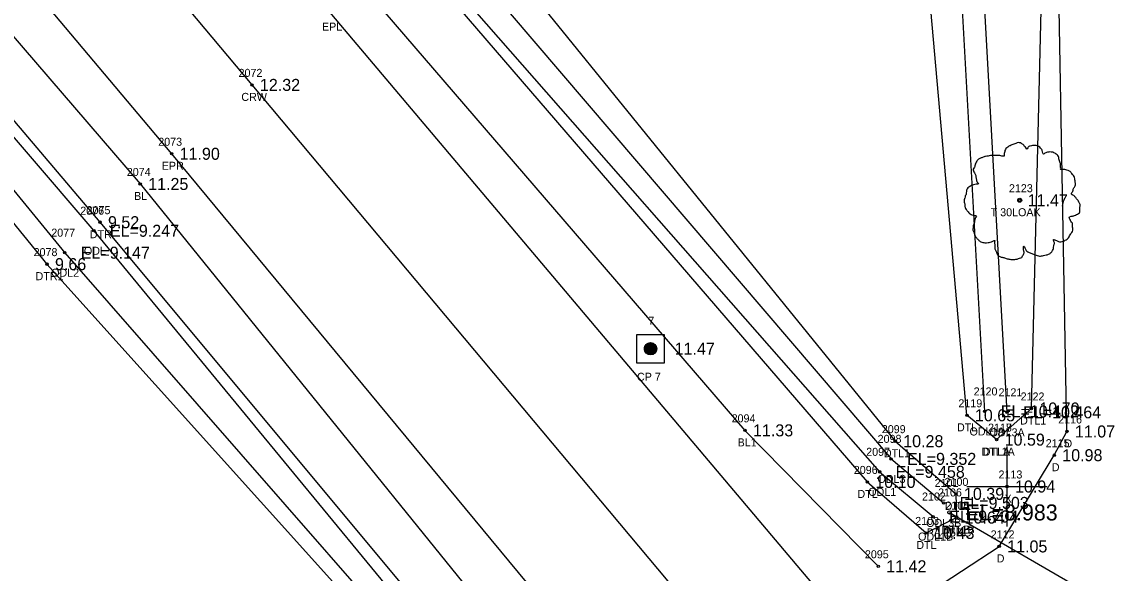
# Model space of a CAD drawing. Extents: x 2042211 to 2045853, y 303080 to 309569.
# Drawn here: x 2044230.8 to 2044366.6, y 304894.9 to 304963.8 of the extents above; entities that cross this region are included whole.
import ezdxf

# ---------------------------------------------------------------- set-up
doc = ezdxf.new("R2010")
doc.units = 0
for name, color, linetype in [('BR_500YR_SCOUR', 7, 'Continuous'), ('RD_DTM_BkLn1', 7, 'Continuous'), ('RD_DTM_BkLn_txCode', 7, 'Continuous'), ('RD_EX_DR_Pipe_txCode', 7, 'Continuous'), ('RD_EX_Driveway', 7, 'Continuous'), ('RD_EX_Driveway_txCode', 7, 'Continuous'), ('RD_EX_H2O', 7, 'Continuous'), ('RD_EX_H2O_txCode', 7, 'Continuous'), ('RD_EX_Misc', 7, 'Continuous'), ('RD_EX_Misc_txCode', 7, 'Continuous'), ('RD_EX_Road', 7, 'Continuous'), ('RD_EX_Road_txCode', 7, 'Continuous'), ('RD_EX_TX_Driveway_ELEV', 7, 'Continuous'), ('RD_EX_TX_H2O_ELEV', 7, 'Continuous'), ('RD_EX_TX_Misc_ELEV', 7, 'Continuous'), ('RD_EX_TX_Road_ELEV', 7, 'Continuous'), ('RD_EX_TX_VEG_ELEV', 7, 'Continuous'), ('RD_EX_VEG_txCode', 7, 'Continuous'), ('RD_HC_Survey_ELEV', 7, 'Continuous'), ('RD_HC_Survey_txCode', 7, 'Continuous'), ('RD_SMD_Locator', 7, 'Continuous'), ('RD_TX_Pipe_ElevEX', 7, 'Continuous')]:
    doc.layers.add(name, color=color, linetype=linetype)

msp = doc.modelspace()

# ---------------------------------------------------------------- linework, layer by layer
at = {"layer": 'BR_500YR_SCOUR'}
for p, q in [((2044308.64, 304922.76), (2044308.64, 304923.12)), ((2044308.67, 304922.68), (2044308.67, 304923.2)), ((2044308.69, 304922.62), (2044308.69, 304923.26)), ((2044308.72, 304922.57), (2044308.72, 304923.31)), ((2044308.74, 304922.53), (2044308.74, 304923.35)), ((2044308.77, 304922.49), (2044308.77, 304923.39)), ((2044308.79, 304922.46), (2044308.79, 304923.42)), ((2044308.82, 304922.43), (2044308.82, 304923.45)), ((2044308.84, 304922.4), (2044308.84, 304923.48)), ((2044308.87, 304922.38), (2044308.87, 304923.5)), ((2044308.89, 304922.36), (2044308.89, 304923.52)), ((2044308.92, 304922.34), (2044308.92, 304923.54)), ((2044308.94, 304922.32), (2044308.94, 304923.56)), ((2044308.97, 304922.3), (2044308.97, 304923.58)), ((2044308.99, 304922.28), (2044308.99, 304923.6)), ((2044309.02, 304922.27), (2044309.02, 304923.61)), ((2044309.04, 304922.26), (2044309.04, 304923.62)), ((2044309.07, 304922.24), (2044309.07, 304923.64)), ((2044309.09, 304922.23), (2044309.09, 304923.65)), ((2044309.11, 304922.22), (2044309.11, 304923.66)), ((2044309.14, 304922.21), (2044309.14, 304923.67)), ((2044309.16, 304922.2), (2044309.16, 304923.67)), ((2044309.19, 304922.2), (2044309.19, 304923.68)), ((2044309.21, 304922.19), (2044309.21, 304923.69)), ((2044309.24, 304922.19), (2044309.24, 304923.69)), ((2044309.26, 304922.18), (2044309.26, 304923.7)), ((2044309.29, 304922.18), (2044309.29, 304923.7)), ((2044309.31, 304922.17), (2044309.31, 304923.7)), ((2044309.34, 304922.17), (2044309.34, 304923.71)), ((2044309.36, 304922.17), (2044309.36, 304923.71)), ((2044309.39, 304922.17), (2044309.39, 304923.71)), ((2044309.41, 304922.17), (2044309.41, 304923.71)), ((2044309.44, 304922.17), (2044309.44, 304923.71)), ((2044309.46, 304922.17), (2044309.46, 304923.71)), ((2044309.49, 304922.18), (2044309.49, 304923.7)), ((2044309.51, 304922.18), (2044309.51, 304923.7)), ((2044309.54, 304922.18), (2044309.54, 304923.7)), ((2044309.56, 304922.19), (2044309.56, 304923.69)), ((2044309.58, 304922.19), (2044309.58, 304923.68)), ((2044309.61, 304922.2), (2044309.61, 304923.68)), ((2044309.63, 304922.21), (2044309.63, 304923.67)), ((2044309.66, 304922.22), (2044309.66, 304923.66)), ((2044309.68, 304922.23), (2044309.68, 304923.65)), ((2044309.71, 304922.24), (2044309.71, 304923.64)), ((2044309.73, 304922.25), (2044309.73, 304923.63)), ((2044309.76, 304922.26), (2044309.76, 304923.62)), ((2044309.78, 304922.28), (2044309.78, 304923.6)), ((2044309.81, 304922.29), (2044309.81, 304923.59)), ((2044309.83, 304922.31), (2044309.83, 304923.57)), ((2044309.86, 304922.33), (2044309.86, 304923.55)), ((2044309.88, 304922.35), (2044309.88, 304923.53)), ((2044309.91, 304922.37), (2044309.91, 304923.51)), ((2044309.93, 304922.39), (2044309.93, 304923.49)), ((2044309.96, 304922.42), (2044309.96, 304923.46)), ((2044309.98, 304922.44), (2044309.98, 304923.44)), ((2044310.01, 304922.47), (2044310.01, 304923.4)), ((2044310.03, 304922.51), (2044310.03, 304923.37)), ((2044310.06, 304922.55), (2044310.06, 304923.33)), ((2044310.08, 304922.59), (2044310.08, 304923.29)), ((2044310.1, 304922.65), (2044310.1, 304923.23)), ((2044310.13, 304922.72), (2044310.13, 304923.16)), ((2044310.15, 304922.83), (2044310.15, 304923.05)), ((2044346.71, 304902.5), (2044402.48, 304870.21))]:
    msp.add_line(p, q, dxfattribs=at)
msp.add_lwpolyline([(2044311.14, 304924.69), (2044307.64, 304924.69), (2044307.64, 304921.19), (2044311.14, 304921.19)], close=True, dxfattribs=at)
for centre, radius in [((2044355.49, 304941.48), 0.25), ((2044355.49, 304941.48), 0.15), ((2044355.48, 304941.46), 0.0001), ((2044309.39, 304922.94), 0.769), ((2044309.39, 304922.94), 0.15), ((2044346.71, 304902.5), 0.2)]:
    msp.add_circle(centre, radius, dxfattribs=at)
for points in [[(2044355.63, 304948.64), (2044355.33, 304948.67), (2044355, 304948.57), (2044354.75, 304948.47), (2044354.53, 304948.39), (2044354.3, 304948.29), (2044354, 304948.12), (2044353.78, 304947.92), (2044353.65, 304947.67), (2044353.6, 304947.45), (2044353.55, 304947.17), (2044353.55, 304947), (2044353.43, 304946.97), (2044353.28, 304947), (2044353.03, 304947.07), (2044352.78, 304947.07), (2044352.53, 304947.07), (2044352.18, 304947.05), (2044351.83, 304947.05), (2044351.55, 304947), (2044351.23, 304946.95), (2044350.85, 304946.82), (2044350.5, 304946.7), (2044350.2, 304946.45), (2044349.95, 304945.97), (2044349.83, 304945.62), (2044349.68, 304945.37), (2044349.83, 304944.92), (2044350, 304944.57), (2044350.03, 304944.37), (2044350.1, 304943.95), (2044350.2, 304943.72), (2044350.33, 304943.52), (2044350.25, 304943.5), (2044349.88, 304943.45), (2044349.58, 304943.35), (2044349.15, 304943.12), (2044348.93, 304942.9), (2044348.83, 304942.57), (2044348.8, 304942.22), (2044348.7, 304942.02), (2044348.63, 304941.75), (2044348.6, 304941.67), (2044348.55, 304941.35), (2044348.65, 304940.9), (2044348.68, 304940.55), (2044348.8, 304940.32), (2044348.95, 304940.15), (2044349.13, 304939.9), (2044349.53, 304939.67), (2044349.85, 304939.57), (2044350.05, 304939.55), (2044349.88, 304939.05), (2044349.83, 304938.7), (2044349.7, 304938.3), (2044349.7, 304938.22), (2044349.65, 304937.75), (2044349.8, 304937.42), (2044349.88, 304937.05), (2044350.05, 304936.82), (2044350.33, 304936.53), (2044350.65, 304936.3), (2044351.15, 304936.18), (2044351.55, 304936.2), (2044352.13, 304936.38), (2044352.38, 304936.45), (2044352.35, 304936.28), (2044352.38, 304935.9), (2044352.38, 304935.48), (2044352.53, 304935.15), (2044352.63, 304934.88), (2044352.78, 304934.63), (2044353.1, 304934.4), (2044353.5, 304934.33), (2044353.93, 304934.18), (2044354.38, 304934.1), (2044354.88, 304934.08), (2044355.48, 304934.23), (2044355.75, 304934.35), (2044355.85, 304934.53), (2044356.05, 304934.9), (2044356, 304935.13), (2044356.03, 304935.73), (2044356.13, 304935.55), (2044356.3, 304935.2), (2044356.8, 304934.9), (2044357.2, 304934.73), (2044357.68, 304934.58), (2044357.98, 304934.5), (2044358.45, 304934.58), (2044358.82, 304934.65), (2044359.2, 304934.78), (2044359.5, 304935.05), (2044359.67, 304935.33), (2044359.72, 304935.6), (2044359.8, 304935.98), (2044359.85, 304936.15)], [(2044359.85, 304936.15), (2044359.77, 304936.33), (2044359.72, 304936.58), (2044359.8, 304936.55), (2044359.97, 304936.5), (2044360.25, 304936.38), (2044360.47, 304936.3), (2044360.8, 304936.33), (2044361.07, 304936.43), (2044361.52, 304936.7), (2044361.8, 304937.17), (2044362.07, 304937.57), (2044362.15, 304937.9), (2044362.1, 304938.12), (2044362.07, 304938.62), (2044361.87, 304938.87), (2044361.82, 304939), (2044361.72, 304939.4), (2044361.8, 304939.45), (2044362.07, 304939.5), (2044362.45, 304939.62), (2044362.72, 304939.75), (2044362.95, 304939.92), (2044363.02, 304940.15), (2044363, 304940.55), (2044363.05, 304940.95), (2044362.97, 304941.1), (2044362.87, 304941.25), (2044362.8, 304941.45), (2044362.65, 304941.6), (2044362.55, 304941.75), (2044362.45, 304941.85), (2044362.32, 304942), (2044362.15, 304942.12), (2044362, 304942.17), (2044361.95, 304942.32), (2044362.1, 304942.52), (2044362.15, 304942.62), (2044362.17, 304942.85), (2044362.4, 304943.2), (2044362.45, 304943.6), (2044362.4, 304944.02), (2044362.35, 304944.3), (2044362.2, 304944.57), (2044362, 304944.82), (2044361.87, 304945), (2044361.7, 304945.12), (2044361.37, 304945.25), (2044361.12, 304945.3), (2044360.77, 304945.3), (2044360.57, 304945.35), (2044360.6, 304945.4), (2044360.6, 304945.55), (2044360.6, 304945.82), (2044360.52, 304946.27), (2044360.37, 304946.77), (2044360.37, 304946.8), (2044360.27, 304947.05), (2044360.05, 304947.25), (2044359.87, 304947.35), (2044359.67, 304947.47), (2044359.42, 304947.5), (2044359.12, 304947.5), (2044358.85, 304947.45), (2044358.65, 304947.35), (2044358.48, 304947.22), (2044358.4, 304947.37), (2044358.3, 304947.67), (2044358.25, 304947.82), (2044358.1, 304947.99), (2044357.88, 304948.19), (2044357.43, 304948.32), (2044356.8, 304948.24), (2044356.5, 304948.04), (2044356.35, 304947.87), (2044356.3, 304947.99), (2044356.1, 304948.19), (2044356, 304948.37), (2044355.83, 304948.49), (2044355.68, 304948.59), (2044355.58, 304948.64)]]:
    msp.add_spline(points, degree=3, dxfattribs=at)
at = {"layer": 'RD_DTM_BkLn1'}
for points in [[(2043537.57, 305841.2), (2043543.07, 305834.82), (2043547.67, 305836.32), (2043557.54, 305825.5), (2043571.92, 305809.49), (2043633.83, 305732.88), (2043699.09, 305656.29), (2043762.93, 305580.55), (2043827.21, 305502.36), (2043888.69, 305425.33), (2043954.53, 305349.45), (2044014.08, 305277.47), (2044018.49, 305276.45), (2044019.61, 305275.44), (2044023.1, 305269.64), (2044024.11, 305264.85), (2044081.02, 305196.95), (2044145.48, 305121.13), (2044210.56, 305044.49), (2044273.6, 304967.95), (2044321.18, 304912.75), (2044337.82, 304895.78)], [(2043528.91, 305830.2), (2043556.35, 305797.19), (2043619.96, 305720.85), (2043684.02, 305644.21), (2043747.98, 305567.9), (2043812.35, 305491.13), (2043876, 305414.64), (2043940.22, 305337.83), (2044003.86, 305261.82), (2044067.88, 305184.94), (2044131, 305108.73), (2044195.62, 305032.03), (2044259.59, 304955.88), (2044323.63, 304879.52), (2044387.48, 304802.4), (2044451.92, 304725.21), (2044515.94, 304648.42), (2044581.15, 304571.52), (2044645.01, 304495.17), (2044708.42, 304418.52), (2044772.84, 304341.13)], [(2043798.36, 305479.17), (2043862.32, 305402.71), (2043926.37, 305326.69), (2043989.74, 305249.79), (2043988.33, 305246.75), (2043991.19, 305243.51), (2043994.75, 305243.65), (2044053.09, 305173.37), (2044116.28, 305094.9), (2044180.2, 305019.52), (2044245.63, 304943.51), (2044308.37, 304866.05), (2044373.1, 304789.96), (2044438.35, 304712.62), (2044501.57, 304636.05), (2044528.47, 304600.32), (2044565.87, 304558.85), (2044630.47, 304482.97), (2044694.06, 304405.2), (2044697.06, 304397.81), (2044701.81, 304392.08), (2044707.96, 304388.87), (2044759.04, 304329.78)]]:
    msp.add_lwpolyline(points, dxfattribs=at)
at = {"layer": 'RD_EX_Driveway'}
msp.add_lwpolyline([(2044335.22, 304889.2), (2044343.52, 304892.11), (2044352.93, 304898.26), (2044359.81, 304909.65), (2044361.39, 304912.61), (2044359.86, 304997.48)], dxfattribs=at)
at = {"layer": 'RD_EX_H2O'}
for p, q in [((2044351.13, 304915.11), (2044346.6, 304997.08)), ((2044353.91, 304915), (2044349.56, 304993.64))]:
    msp.add_line(p, q, dxfattribs=at)
for points in [[(2044033.22, 305275.98), (2044035.9, 305278.5), (2044040.04, 305277.28), (2044042.29, 305273.95), (2044048.6, 305260.29), (2044090.99, 305205.39), (2044151.22, 305127.18), (2044154.78, 305124.28), (2044202.92, 305070.22), (2044216.63, 305053.71), (2044279.58, 304974.12), (2044337.99, 304907.57), (2044344.68, 304901.99)], [(2044036.31, 305275.77), (2044038.93, 305275.76), (2044040.37, 305274.17), (2044045.78, 305258.87), (2044089.4, 305204.02), (2044149.36, 305125.44), (2044152.21, 305122.89), (2044203.11, 305065.8), (2044214.18, 305051.6), (2044278.81, 304973.18), (2044336.46, 304906.31), (2044343.82, 304899.94), (2044347.6, 304901.86)], [(2044052.64, 305262.28), (2044093.07, 305207.37), (2044155.92, 305130.37), (2044157.38, 305130.75), (2044170.33, 305147.63), (2044181.38, 305159.73), (2044197.15, 305188.95), (2044208.08, 305219.28), (2044210.72, 305219.24), (2044215.12, 305217.08), (2044202.83, 305184.83), (2044185.43, 305151.79), (2044169.6, 305138.4), (2044160.58, 305125.38), (2044211.54, 305068.64), (2044219.9, 305056.44), (2044285.19, 304978.84), (2044339.94, 304911.4), (2044347.53, 304904.82), (2044347.6, 304901.86)], [(2044211.75, 305214.4), (2044200.54, 305185.5), (2044183.75, 305152.21), (2044168.79, 305139.58), (2044158.66, 305124.96), (2044210.53, 305066.67), (2044218.51, 305055.53), (2044282.21, 304976.06), (2044339.42, 304909.19), (2044345.98, 304903.69)], [(2044112.24, 305091.58), (2044175.46, 305015.53), (2044240.61, 304938.74), (2044304.53, 304862.04), (2044368.54, 304785.1), (2044433.36, 304707.39), (2044496.86, 304631.9), (2044519.88, 304601.32), (2044518.57, 304598.19)], [(2044111.06, 305090.52), (2044173.91, 305014.56), (2044239.84, 304937.67), (2044303.17, 304860.83), (2044366.77, 304784.1), (2044432.41, 304706.69), (2044494.93, 304630.14), (2044518.25, 304599.32)], [(2044110.63, 305089.46), (2044172, 305013.36), (2044236.2, 304934.93), (2044301.9, 304859.82), (2044365.31, 304782.82), (2044429.99, 304704.43), (2044493.57, 304629.27), (2044517.33, 304598.48)], [(2044110.02, 305088.49), (2044170.14, 305011.86), (2044233.99, 304933.5), (2044300.88, 304859.21), (2044363.92, 304781.65), (2044428.82, 304703.43), (2044492.29, 304628.07), (2044516.49, 304597.96), (2044518.57, 304598.19)], [(2044352.61, 304911.59), (2044348.9, 304914.63), (2044340.38, 305010.38)], [(2044352.61, 304911.59), (2044356.95, 304915.48), (2044358.54, 304980.7)]]:
    msp.add_lwpolyline(points, dxfattribs=at)
at = {"layer": 'RD_EX_Misc'}
for p, q in [((2044353.91, 304900.74), (2044353.91, 304910.74)), ((2044348.91, 304905.74), (2044358.91, 304905.74))]:
    msp.add_line(p, q, dxfattribs=at)
at = {"layer": 'RD_EX_Road'}
for points in [[(2043522.11, 305820), (2043547.67, 305789.85), (2043610.72, 305713.32), (2043674.95, 305636.32), (2043738.18, 305559.62), (2043802.42, 305482.71), (2043865.72, 305405.84), (2043929.53, 305328.85), (2043994.13, 305253.28), (2044057.4, 305176.5), (2044121.27, 305100.2), (2044185.29, 305023.54), (2044249.56, 304947.28), (2044313.31, 304870.31), (2044377.09, 304793.29), (2044442, 304716.26), (2044505.92, 304639.55), (2044570.44, 304562.35), (2044634.61, 304485.93), (2044698.46, 304409.27), (2044762.46, 304332.37)], [(2044013.41, 305270.34), (2044077.97, 305194.15), (2044141.4, 305117.67), (2044205.92, 305040.83), (2044269.54, 304964.65), (2044331.73, 304891.04), (2044335.22, 304889.2), (2044346.01, 304875.31), (2044356.18, 304867.61), (2044370.01, 304868.14), (2044386.83, 304866.36), (2044389.44, 304849.53), (2044390.71, 304830.73), (2044393.77, 304818.44), (2044395.5, 304814.18), (2044398.16, 304811.09), (2044461.8, 304734.03), (2044526.04, 304657.6), (2044591.28, 304580.23), (2044655.29, 304503.62), (2044718.26, 304427.32), (2044783.13, 304349.86)]]:
    msp.add_lwpolyline(points, dxfattribs=at)
at = {"layer": 'RD_SMD_Locator'}
for centre in [(2044259.59, 304955.88), (2044249.56, 304947.28), (2044245.63, 304943.51), (2044240.61, 304938.74), (2044239.84, 304937.67), (2044236.2, 304934.93), (2044233.99, 304933.5), (2044351.13, 304915.11), (2044353.91, 304915), (2044356.95, 304915.48), (2044348.9, 304914.63), (2044321.18, 304912.75), (2044361.39, 304912.61), (2044339.94, 304911.4), (2044352.61, 304911.59), (2044352.61, 304911.59), (2044359.81, 304909.65), (2044339.42, 304909.19), (2044337.99, 304907.57), (2044336.46, 304906.31), (2044353.91, 304905.74), (2044347.53, 304904.82), (2044345.98, 304903.69), (2044344.68, 304901.99), (2044347.6, 304901.86), (2044347.6, 304901.86), (2044343.82, 304899.94), (2044352.93, 304898.26), (2044337.82, 304895.78)]:
    msp.add_circle(centre, 0.15, dxfattribs=at)

# ---------------------------------------------------------------- texts
at = {"layer": 'RD_DTM_BkLn_txCode'}
for s, p in [('2074', (2044243.96, 304944.51)), ('BL', (2044244.87, 304941.51)), ('2094', (2044319.51, 304913.75)), ('BL1', (2044320.26, 304910.75)), ('2095', (2044336.16, 304896.78))]:
    msp.add_text(s, height=1, dxfattribs=at).set_placement(p)
at = {"layer": 'RD_EX_DR_Pipe_txCode'}
for s, p in [('2106', (2044345.3, 304904.5)), ('PA 15RC', (2044343.87, 304899.5))]:
    msp.add_text(s, height=1, dxfattribs=at).set_placement(p)
at = {"layer": 'RD_EX_Driveway_txCode'}
for s, p in [('2116', (2044360.3, 304913.61)), ('2115', (2044358.74, 304910.65)), ('D', (2044361.08, 304910.61)), ('D', (2044359.5, 304907.65)), ('2112', (2044351.87, 304899.26)), ('D', (2044352.62, 304896.26))]:
    msp.add_text(s, height=1, dxfattribs=at).set_placement(p)
at = {"layer": 'RD_EX_H2O_txCode'}
for s, p in [('2075', (2044238.94, 304939.74)), ('2076', (2044238.15, 304939.67)), ('2077', (2044234.53, 304936.93)), ('DTR', (2044239.34, 304936.74)), ('2078', (2044232.32, 304934.5)), ('ODL', (2044238.6, 304934.67)), ('ODL2', (2044234.51, 304931.93)), ('DTR1', (2044232.56, 304931.5)), ('2120', (2044349.74, 304917.11)), ('2121', (2044352.85, 304917)), ('2119', (2044347.84, 304915.63)), ('2122', (2044355.61, 304916.48)), ('DTL', (2044347.66, 304912.63)), ('DTL1', (2044355.54, 304913.48)), ('2099', (2044338.27, 304912.4)), ('ODL1A', (2044349.23, 304912.11)), ('2117', (2044351.54, 304912.59)), ('2118', (2044351.54, 304912.59)), ('ODL3A', (2044351.73, 304912)), ('2098', (2044337.75, 304911.19)), ('2097', (2044336.32, 304909.57)), ('DTL1', (2044338.53, 304909.4)), ('DTL1A', (2044350.71, 304909.59)), ('DTLA', (2044350.88, 304909.59)), ('2096', (2044334.77, 304907.31)), ('ODL3', (2044337.73, 304906.19)), ('2100', (2044346.11, 304905.82)), ('ODL1', (2044336.58, 304904.57)), ('2101', (2044344.87, 304905.69)), ('DTL', (2044335.22, 304904.31)), ('2102', (2044343.29, 304903.99)), ('DTL1', (2044346.12, 304902.82)), ('2104', (2044346.21, 304902.86)), ('2105', (2044346.21, 304902.86)), ('2103', (2044342.44, 304900.94)), ('ODL3B', (2044343.81, 304900.69)), ('DTL1B', (2044345.71, 304899.86)), ('DTLB', (2044345.88, 304899.86)), ('DTL', (2044342.58, 304897.94)), ('ODL1B', (2044342.8, 304898.99))]:
    msp.add_text(s, height=1, dxfattribs=at).set_placement(p)
at = {"layer": 'RD_EX_Misc_txCode'}
for s, p in [('2113', (2044352.85, 304906.74)), ('X', (2044353.6, 304903.74))]:
    msp.add_text(s, height=1, dxfattribs=at).set_placement(p)
at = {"layer": 'RD_EX_Road_txCode'}
for s, p in [('EPL', (2044268.34, 304962.65)), ('2073', (2044247.89, 304948.28)), ('EPR', (2044248.33, 304945.28))]:
    msp.add_text(s, height=1, dxfattribs=at).set_placement(p)
at = {"layer": 'RD_EX_TX_Driveway_ELEV'}
for s, p in [('11.07', (2044362.39, 304911.86)), ('10.98', (2044360.81, 304908.9)), ('11.05', (2044353.93, 304897.51))]:
    msp.add_text(s, height=1.5, dxfattribs=at).set_placement(p)
at = {"layer": 'RD_EX_TX_H2O_ELEV'}
for s, p in [('9.52', (2044241.61, 304937.99)), ('EL=9.247', (2044241.84, 304936.92)), ('EL=9.147', (2044238.2, 304934.18)), ('9.66', (2044234.99, 304932.75)), ('10.65', (2044349.9, 304913.88)), ('EL=10.412', (2044353.13, 304914.36)), ('EL=10.464', (2044355.91, 304914.25)), ('10.70', (2044357.95, 304914.73)), ('10.59', (2044353.61, 304910.84)), ('10.59', (2044353.61, 304910.84)), ('10.28', (2044340.94, 304910.65)), ('EL=9.352', (2044341.42, 304908.44)), ('EL=9.458', (2044339.99, 304906.82)), ('10.10', (2044337.46, 304905.56)), ('10.39', (2044348.53, 304904.07)), ('EL=9.503', (2044347.98, 304902.94)), ('EL=9.704', (2044346.68, 304901.24)), ('10.64', (2044348.6, 304901.11)), ('10.64', (2044348.6, 304901.11)), ('10.43', (2044344.82, 304899.19))]:
    msp.add_text(s, height=1.5, dxfattribs=at).set_placement(p)
at = {"layer": 'RD_EX_TX_Misc_ELEV'}
for s, p in [('11.25', (2044246.63, 304942.76)), ('11.33', (2044322.18, 304912)), ('10.94', (2044354.91, 304904.99)), ('11.42', (2044338.82, 304895.03))]:
    msp.add_text(s, height=1.5, dxfattribs=at).set_placement(p)
at = {"layer": 'RD_EX_TX_Road_ELEV'}
msp.add_text('11.90', height=1.5, dxfattribs=at).set_placement((2044250.56, 304946.53))
at = {"layer": 'RD_EX_TX_VEG_ELEV'}
msp.add_text('11.47', height=1.5, dxfattribs=at).set_placement((2044356.49, 304940.73))
at = {"layer": 'RD_EX_VEG_txCode'}
for s, p in [('2123', (2044354.15, 304942.48)), ('T 30LOAK', (2044351.87, 304939.48))]:
    msp.add_text(s, height=1, dxfattribs=at).set_placement(p)
at = {"layer": 'RD_HC_Survey_ELEV'}
for s, p in [('12.32', (2044260.59, 304955.13)), ('11.47', (2044312.39, 304922.19))]:
    msp.add_text(s, height=1.5, dxfattribs=at).set_placement(p)
at = {"layer": 'RD_HC_Survey_txCode'}
for s, p in [('2072', (2044257.92, 304956.88)), ('CRW', (2044258.27, 304953.88)), ('7', (2044309.11, 304925.94)), ('CP 7', (2044307.69, 304918.94))]:
    msp.add_text(s, height=1, dxfattribs=at).set_placement(p)
at = {"layer": 'RD_TX_Pipe_ElevEX'}
msp.add_text('EL=8.983', height=2, dxfattribs=at).set_placement((2044348.71, 304901.5))

doc.saveas('drawing.dxf')
